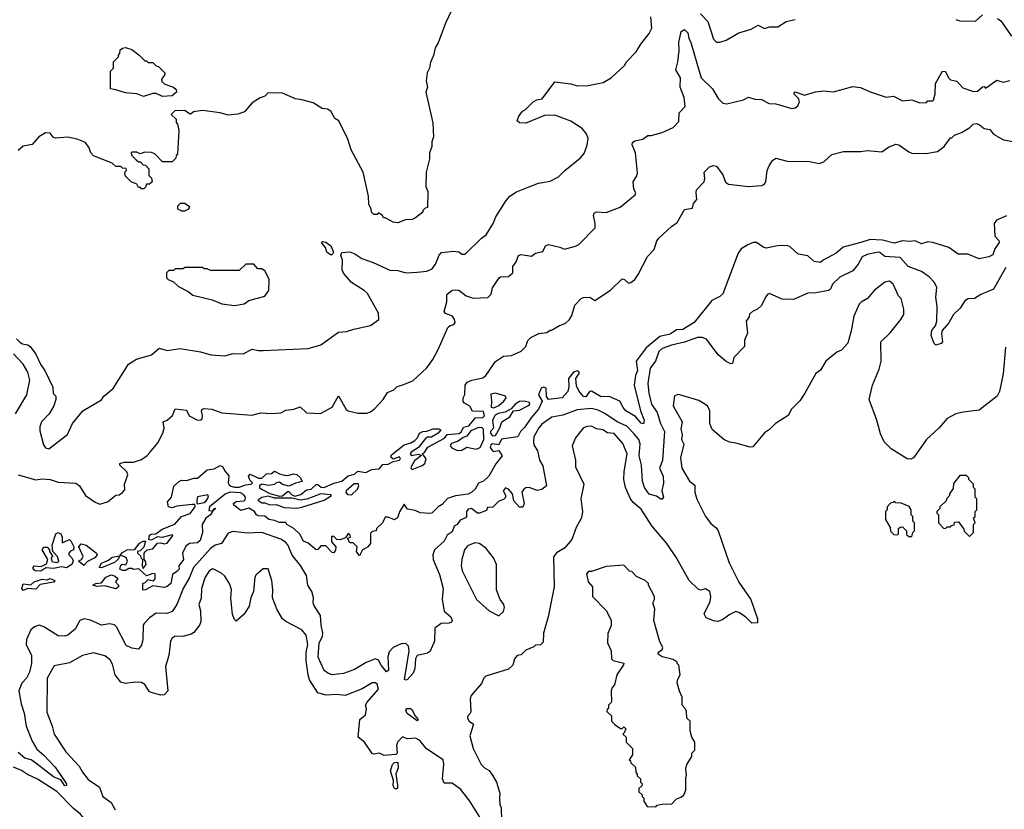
# Model space of a CAD drawing. Extents: x 2210602 to 2357277, y 510288 to 673808.
# Tile 359 of 464: x 2280334 to 2286482, y 643415 to 648347. Entities that reach past the tile are written whole.
import ezdxf

# ---------------------------------------------------------------- set-up
doc = ezdxf.new("R2010")
doc.units = 0

msp = doc.modelspace()

# ---------------------------------------------------------------- linework, layer by layer
at = {"layer": '0CON05XD'}
for points in [[(2283030, 648405), (2282992.5, 648325), (2282947, 648203), (2282928.3, 648171.7), (2282917, 648123), (2282898.3, 648081.7), (2282892.5, 648045), (2282877.5, 648015), (2282872.5, 647965), (2282880, 647925), (2282870, 647895), (2282913, 647703), (2282917.5, 647615), (2282907.5, 647585), (2282907.5, 647555), (2282892.5, 647515), (2282891.7, 647478.3), (2282872.5, 647395), (2282870, 647305), (2282882.5, 647275), (2282880, 647175), (2282865, 647170), (2282850, 647155), (2282850, 647145), (2282805, 647110), (2282785, 647100), (2282743, 647097), (2282695, 647077.5), (2282665, 647082.5), (2282615, 647110), (2282605, 647110), (2282600, 647125), (2282575, 647140), (2282565, 647130), (2282545, 647130), (2282530, 647145), (2282527.5, 647165), (2282513.6, 647193.6), (2282512.5, 647245), (2282477.5, 647395), (2282402.5, 647535), (2282381.7, 647601.7), (2282327.5, 647715), (2282300.7, 647730.7), (2282277.5, 647775), (2282255, 647787.5), (2282223, 647793), (2282167, 647827), (2282095, 647847.5), (2282055, 647852.5), (2281975, 647887.5), (2281885, 647890), (2281865, 647870), (2281835, 647860), (2281785, 647827.5), (2281738.3, 647771.7), (2281695, 647757.5), (2281635, 647750), (2281586.4, 647766.4), (2281475, 647780), (2281418.3, 647771.7), (2281405, 647760), (2281395, 647760), (2281365, 647780), (2281303, 647777), (2281280, 647755), (2281310, 647725), (2281310, 647705), (2281320, 647695), (2281327.5, 647655), (2281320, 647505), (2281311.7, 647498.3), (2281308.3, 647481.7), (2281285, 647460), (2281225, 647460), (2281178.3, 647508.3), (2281157, 647517), (2281115, 647520), (2281085, 647510), (2281065, 647520), (2281035, 647520), (2281030, 647515), (2281031.7, 647501.7), (2281061.7, 647471.7), (2281075, 647460), (2281088.3, 647458.3), (2281105, 647440), (2281118.3, 647438.3)], [(2283675, 647751.2), (2283610.7, 647749.3), (2283495, 647700), (2283453.6, 647703.6), (2283440, 647715), (2283450, 647745), (2283473.6, 647776.4), (2283490, 647785), (2283540, 647835), (2283563, 647847), (2283596.4, 647853.6), (2283675, 647960), (2283775, 647947.5), (2283815, 647933.3), (2283883, 647937), (2283976.1, 647953.9), (2284027.5, 647985), (2284109.3, 648060.7), (2284122.5, 648085), (2284183, 648147), (2284212.5, 648195), (2284265, 648260), (2284280, 648295), (2284273.8, 648365)], [(2284583.7, 648383.7), (2284631.4, 648335), (2284666.4, 648226.4), (2284685, 648207.5), (2284705, 648207.5), (2284745, 648220), (2284824.1, 648265.9), (2284901.7, 648288.3), (2284945, 648312.5), (2284985, 648292.5), (2285015, 648302.5), (2285068.3, 648301.7), (2285120, 648335), (2285175, 648347.5)], [(2286179.3, 648349.3), (2286205, 648340), (2286301.7, 648338.3), (2286345, 648377.5)], [(2286440, 648355), (2286459.3, 648339.3), (2286527.5, 648245)], [(2280324.2, 645504.2), (2280435, 645473.8), (2280475, 645478.8), (2280525, 645475.8), (2280575, 645457.8), (2280685, 645452.5), (2280708, 645435), (2280743.8, 645375), (2280805, 645333.3), (2280835, 645320), (2280882.5, 645335), (2280935, 645376.7), (2280955, 645380), (2280975, 645393.3), (2280989.5, 645410.5), (2280987.5, 645445), (2281010, 645505), (2281002.9, 645522.9), (2280960, 645565), (2280960, 645575), (2280987, 645583), (2281045, 645583.3), (2281095, 645600), (2281130, 645625), (2281145.9, 645644.1), (2281196.7, 645705), (2281226.7, 645765), (2281236.7, 645795), (2281230, 645835), (2281253.6, 645846.4), (2281287.5, 645875), (2281305, 645916.7), (2281375, 645907.5), (2281392.3, 645872.3), (2281445, 645846.7), (2281465, 645847.5), (2281472.5, 645855), (2281476.2, 645875), (2281470, 645905), (2281473.3, 645915), (2281485, 645918.8), (2281534.1, 645914.1), (2281595, 645892), (2281783.9, 645876.1), (2281839.5, 645890.5), (2281905, 645887.1), (2281965, 645892), (2281995, 645907.5), (2282045, 645914.3), (2282085, 645928.8), (2282125, 645892), (2282213, 645887), (2282285, 645926.2), (2282325, 645997.5), (2282372.7, 645912.7), (2282385, 645903.3), (2282445, 645890), (2282500.7, 645889.3), (2282525, 645898.8), (2282551.2, 645918.8), (2282602.5, 645975), (2282630.7, 646019.3), (2282670, 646035), (2282690, 646055), (2282720, 646065), (2282788.3, 646091.7), (2282875, 646172.5), (2282913.3, 646225), (2282949.5, 646290.5), (2283007.5, 646425), (2283022.3, 646437.7), (2283045, 646444.2), (2283052.5, 646455), (2283048.5, 646475), (2283035.4, 646495.4), (2282992.2, 646512.2), (2282984, 646525), (2283000.8, 646585), (2283000, 646630), (2283035, 646657.5), (2283055, 646660), (2283075, 646658), (2283121.7, 646621.7), (2283165, 646607.5), (2283257.7, 646612.3), (2283277.7, 646632.3), (2283285, 646672.5), (2283326.7, 646735), (2283335, 646741.2), (2283385, 646742.9), (2283413.8, 646765), (2283413.3, 646805), (2283434.2, 646835), (2283448.8, 646875), (2283465, 646880.6), (2283528.9, 646871.1), (2283555, 646888.8), (2283600, 646900), (2283616.7, 646935), (2283635, 646942), (2283707, 646927), (2283735, 646913.8), (2283805, 646932), (2283825, 646943.8), (2283926.7, 647046.7), (2283927.5, 647075), (2283917.5, 647125), (2283920.7, 647139.3), (2283935, 647146.7), (2283995, 647143.3), (2284083.6, 647176.4), (2284177, 647253), (2284180, 647265), (2284168.3, 647288.3), (2284163.3, 647335), (2284188.1, 647371.9), (2284191.2, 647391.2), (2284178.5, 647515), (2284158, 647565), (2284159.3, 647580.7), (2284175, 647590), (2284225, 647600), (2284255, 647623.3), (2284276.4, 647623.6), (2284346.4, 647643.6), (2284415, 647673.3), (2284448.7, 647711.3), (2284451.9, 647765), (2284490, 647805), (2284481.7, 647861.7), (2284457.1, 647925), (2284459.4, 647985), (2284430, 648035), (2284444.2, 648085), (2284450.8, 648155), (2284448.6, 648205), (2284465, 648273.8), (2284485, 648285.7), (2284506.2, 648265), (2284511.4, 648231.4), (2284525, 648203.8), (2284561.2, 648075), (2284588.5, 647985), (2284660.6, 647915), (2284695.5, 647855.5), (2284725, 647826.2), (2284749.3, 647820.7), (2284853.9, 647846.1), (2284885, 647862.5), (2284925, 647851.2), (2284965, 647848.8), (2285013.6, 647823.6), (2285055, 647822.5), (2285155, 647793.3), (2285175, 647796.7), (2285191.7, 647808.3), (2285202.5, 647835), (2285197.5, 647855), (2285167.5, 647885), (2285175, 647896.2), (2285235, 647876), (2285303, 647897), (2285355, 647902.5), (2285415, 647897.5), (2285535, 647930.8), (2285584.1, 647924.1), (2285645, 647895.8), (2285745, 647863.8), (2285789.3, 647869.3), (2285845, 647840), (2285905, 647846), (2285955, 647827.5), (2285995, 647830), (2286005, 647840), (2286035, 647840), (2286040, 647845), (2286050, 647885), (2286051.2, 647948.8), (2286095, 648026.2), (2286115, 648023.3), (2286132.5, 647985), (2286145, 647972), (2286185, 647963.3), (2286221.7, 647921.7), (2286288.3, 647898.3), (2286315, 647900), (2286345, 647927.5), (2286355, 647930), (2286365, 647920), (2286435, 647970), (2286475, 647957.5), (2286517, 647967)], [(2281106.4, 647866.4), (2281065, 647883.8), (2280995, 647890), (2280935, 647910), (2280900, 647915), (2280900, 648025), (2280920, 648045), (2280920, 648085), (2280950, 648115), (2280950, 648125), (2280960, 648135), (2280961.7, 648158.3), (2280975, 648170), (2280995, 648172.5), (2281035, 648160), (2281078.3, 648128.3), (2281115, 648090), (2281125, 648090), (2281135, 648080), (2281165, 648080), (2281185, 648060), (2281200, 648055), (2281240, 648015), (2281238.3, 648001.7), (2281220, 647975), (2281221.7, 647961.7), (2281240, 647945), (2281295, 647926.7), (2281311.7, 647911.7), (2281312.5, 647895), (2281285, 647871.2), (2281225, 647866.7), (2281186.4, 647886.4), (2281165, 647886.7), (2281106.4, 647866.4)], [(2280314.5, 646354.5), (2280335, 646332.5), (2280352.1, 646322.1), (2280385, 646315.6), (2280399.2, 646305), (2280435, 646258), (2280465, 646191.2), (2280491.4, 646155), (2280541.7, 646051.7), (2280543, 646013), (2280560, 645995), (2280560, 645975), (2280547.5, 645935), (2280518.8, 645885), (2280469.2, 645835), (2280458.6, 645805), (2280459.7, 645779.7), (2280482, 645692), (2280493.9, 645673.9), (2280515, 645667.5), (2280633, 645757), (2280662.5, 645825), (2280727, 645903), (2280845, 645972.5), (2280860, 645995), (2280916.4, 646043.6), (2281012.5, 646195), (2281064.1, 646225.9), (2281155.9, 646254.1), (2281188.6, 646281.4), (2281205, 646296), (2281255, 646280), (2281335, 646293.3), (2281463, 646273), (2281527, 646253), (2281615, 646247.5), (2281667, 646263), (2281729.3, 646260.7), (2281785, 646290), (2281825, 646280), (2281855, 646280), (2282135, 646293.8), (2282215, 646316.2), (2282325, 646396.2), (2282375, 646398.8), (2282420, 646415), (2282523.9, 646436.1), (2282576.7, 646475), (2282574, 646515), (2282505, 646636.2), (2282485.6, 646655.6), (2282406.2, 646705), (2282355, 646763.3), (2282347.5, 646785), (2282349.2, 646845), (2282338.8, 646875), (2282346.2, 646893.8), (2282395, 646897.1), (2282425.5, 646885.5), (2282470, 646855), (2282540.3, 646830.3), (2282645, 646783.1), (2282695, 646781.4), (2282745, 646765.8), (2282815, 646770), (2282875, 646776.9), (2282908.3, 646791.7), (2282930.3, 646819.7), (2282952.9, 646877.1), (2282966.8, 646893.2), (2283041.7, 646901.7), (2283076.4, 646896.4), (2283095, 646882.5), (2283115, 646882.5), (2283217, 646983), (2283246.1, 647003.9), (2283290, 647075), (2283306.7, 647115), (2283371.2, 647218.8), (2283394.2, 647245.8), (2283435, 647271.2), (2283508.3, 647301.7), (2283573.9, 647326.1), (2283645, 647338.8), (2283697.5, 647365), (2283737.5, 647405), (2283835.9, 647484.1), (2283858.3, 647511.7), (2283876.4, 647563.6), (2283883.3, 647605), (2283873.3, 647635), (2283845, 647666.7), (2283774.1, 647714.1), (2283675, 647751.2)], [(2281315, 644901.2), (2281287.5, 644882.5), (2281278, 644825), (2281255, 644806.2), (2281235, 644801.2), (2281165, 644810), (2281120, 644785), (2281103, 644783), (2281101.7, 644828.3), (2281115, 644830), (2281135, 644850), (2281168.3, 644841.7), (2281180, 644855), (2281180, 644885), (2281165, 644887.5), (2281125, 644872.5), (2281077, 644917), (2281045, 644913.3), (2281035, 644920), (2281015, 644920), (2280995, 644907.5), (2280975, 644907.5), (2280960, 644915), (2280965, 644940), (2280975, 644946.2), (2280997, 644943), (2281006.7, 644965), (2280998, 644988), (2280961.7, 645001.7), (2280975, 645020), (2281004.1, 645035.9), (2281051.7, 645038.3), (2281082.7, 645077.3), (2281105, 645090), (2281120, 645090), (2281108.3, 645051.7), (2281085, 645030), (2281070, 645025), (2281070, 645015), (2281088.3, 644998.3), (2281090, 644985), (2281100, 644975), (2281097.5, 644935), (2281105, 644920), (2281122.5, 644945), (2281120, 644965), (2281110, 644975), (2281110, 645015), (2281117, 645023), (2281130, 645035), (2281165, 645042.5), (2281195, 645077.5), (2281215, 645080), (2281235, 645073.3), (2281255, 645077.5), (2281290, 645125), (2281285, 645130), (2281223, 645113), (2281195, 645117.5), (2281155, 645096.7), (2281140.7, 645100.7), (2281145, 645126.7), (2281155, 645133.8), (2281184.2, 645135.8), (2281222.5, 645165), (2281303.1, 645196.9), (2281345, 645244), (2281398.1, 645261.9), (2281430, 645305), (2281428.3, 645318.3), (2281411.7, 645318.3), (2281315, 645308.8), (2281285, 645298.8), (2281262.5, 645305), (2281257.5, 645335), (2281282.5, 645365), (2281296.4, 645433.6), (2281325, 645460), (2281345, 645470), (2281375, 645468.8), (2281423, 645483), (2281445, 645482.5), (2281503.9, 645536.1), (2281548.8, 645541.2), (2281585, 645563.3), (2281602.5, 645555), (2281611.7, 645531.7), (2281638.8, 645498.8), (2281636.2, 645455), (2281641.7, 645441.7), (2281652.7, 645432.7), (2281675, 645428), (2281705, 645427.5), (2281745, 645442), (2281780, 645445), (2281787.5, 645455), (2281771.7, 645471.7), (2281763.3, 645495), (2281772.5, 645507.5), (2281825, 645482.5), (2281845, 645482.5), (2281875, 645510), (2281906.4, 645513.6), (2281925, 645526.7), (2281955, 645510), (2281985, 645502.5), (2282005, 645500), (2282045, 645511.2), (2282065, 645506), (2282086.2, 645485), (2282097.5, 645462.5), (2282055, 645452.9), (2282015, 645433.8), (2281975, 645444.2), (2281955, 645457.5), (2281935, 645453.8), (2281925, 645444.3), (2281887.7, 645437.7), (2281845, 645446.2), (2281831.2, 645435), (2281832, 645425), (2281844.5, 645414.5), (2281895, 645388.6), (2281955, 645370), (2281975, 645372.5), (2282005, 645399.2), (2282015, 645400), (2282031.8, 645381.8), (2282051.7, 645371.7), (2282088.5, 645381.5), (2282125, 645410), (2282153.3, 645415), (2282185, 645444.2), (2282195, 645444), (2282217.2, 645427.2), (2282235, 645425.5), (2282295, 645452.5), (2282345, 645464.3), (2282385, 645497.5), (2282425, 645508.6), (2282445, 645526.9), (2282495, 645519.4), (2282533.1, 645536.9), (2282577.3, 645542.7), (2282601.2, 645568.8), (2282635, 645571.4), (2282665, 645587.5), (2282703.3, 645595), (2282711.2, 645605), (2282705.7, 645615.7), (2282665, 645602.5), (2282652, 645615), (2282655, 645630), (2282735, 645692.5), (2282775.6, 645704.4), (2282800.5, 645719.5), (2282817.5, 645735), (2282830, 645765), (2282850, 645775), (2282875, 645776.2), (2282915, 645791.2), (2282950.7, 645790.7), (2282962.5, 645785), (2282946.2, 645765), (2282905, 645740), (2282880.8, 645739.2), (2282868.1, 645731.9), (2282824.2, 645675), (2282778, 645645), (2282772, 645635), (2282780, 645625), (2282824, 645634), (2282842.5, 645625), (2282799.2, 645590.8), (2282778, 645555), (2282776.2, 645545), (2282785, 645538), (2282847.4, 645562.6), (2282862.7, 645575), (2282871.5, 645605), (2282855, 645627.5), (2282847.5, 645635), (2282858.9, 645641.1), (2282881.9, 645678.1), (2282986.4, 645733.6), (2283003.1, 645756.9), (2283078, 645762), (2283093.1, 645775), (2283105, 645802), (2283138.9, 645811.1), (2283180.5, 645859.5), (2283225, 645863.1), (2283235, 645873.3), (2283229.3, 645899.3), (2283162, 645902), (2283145, 645932.5), (2283111.7, 645951.7), (2283103, 645963), (2283103.3, 645985), (2283113.6, 646006.4), (2283116, 646065), (2283127.3, 646082.7), (2283156.4, 646096.4), (2283225, 646110), (2283245, 646123.8), (2283305, 646212.5), (2283354, 646246), (2283405, 646250), (2283465, 646276.2), (2283493.3, 646305), (2283506.4, 646343.6), (2283525, 646362.5), (2283575, 646386.7), (2283625, 646392.5), (2283645, 646407.5), (2283655, 646407.5), (2283705, 646436.7), (2283740.7, 646449.3), (2283766.1, 646473.9), (2283780.7, 646499.3), (2283800, 646565), (2283840, 646605), (2283855, 646612.5), (2283893, 646613), (2283925, 646593.3), (2284023, 646657), (2284095, 646729.2), (2284110, 646725), (2284135, 646702), (2284150, 646705), (2284174, 646725), (2284195.8, 646755), (2284253, 646867), (2284295, 646912.5), (2284312, 646965), (2284326.2, 646985), (2284403.8, 647056.2), (2284439.2, 647080.8), (2284485, 647162), (2284535, 647170), (2284541.7, 647198.3), (2284562.5, 647225), (2284556.7, 647265), (2284560, 647285), (2284606.7, 647335), (2284611.2, 647355), (2284607.5, 647395), (2284641.7, 647428.3), (2284665, 647436.2), (2284685, 647433.3), (2284725, 647377.5), (2284741.7, 647331.7), (2284759.5, 647319.5), (2284885, 647306), (2284965, 647311.2), (2284983, 647317), (2284993.3, 647335), (2285000, 647405), (2285013.3, 647435), (2285035, 647467.5), (2285055, 647482.5), (2285125, 647463.3), (2285265, 647462), (2285325, 647448.8), (2285355, 647460), (2285404, 647506), (2285477, 647523), (2285585, 647523.3), (2285625, 647530), (2285717.7, 647522.3), (2285758.8, 647551.2), (2285805, 647568.8), (2285822.5, 647565), (2285885, 647521.2), (2285904.2, 647514.2), (2285992.3, 647512.3), (2286065, 647524), (2286105.9, 647554.1), (2286145, 647610), (2286155, 647610), (2286170, 647625), (2286215, 647642.5), (2286266.1, 647673.9), (2286286.4, 647693.6), (2286305, 647698), (2286325, 647693.3), (2286355, 647667.5), (2286390.7, 647660.7), (2286415, 647632.5), (2286476.1, 647596.1), (2286585, 647577.5)], [(2281118.3, 647438.3), (2281140, 647415), (2281140, 647375), (2281157, 647357), (2281160, 647335), (2281145, 647320), (2281125, 647320), (2281118.3, 647301.7), (2281108.3, 647291.7), (2281095, 647290), (2281088.3, 647298.3), (2281075, 647300), (2281065, 647320), (2281030, 647335), (2280991.7, 647371.7), (2280990, 647395), (2281000, 647405), (2280998.3, 647418.3), (2280975, 647420), (2280965, 647430), (2280935, 647430), (2280911.7, 647451.7), (2280795, 647497.5), (2280777.5, 647515), (2280767, 647547), (2280745, 647580), (2280691.7, 647601.7), (2280635, 647612.5), (2280557, 647607), (2280543.6, 647613.6), (2280525, 647637.5), (2280495, 647640), (2280453.6, 647616.4), (2280411.7, 647568.3), (2280355, 647557.5), (2280325, 647530)], [(2281365, 647153.3), (2281390, 647165), (2281397, 647177), (2281365, 647200), (2281335, 647200), (2281318.3, 647181.7), (2281320, 647165), (2281345, 647153.3), (2281365, 647153.3)], [(2286495, 647122), (2286433.3, 647095), (2286418.8, 647075), (2286423.3, 646995), (2286448.3, 646968.3), (2286450, 646955), (2286422.5, 646915), (2286410.7, 646879.3), (2286385, 646866.7), (2286325, 646852.5), (2286253, 646883), (2286193, 646883), (2286135, 646923.8), (2286035, 646956.2), (2286005, 646958.8), (2285965, 646947.5), (2285925, 646966.2), (2285889.2, 646960.8), (2285845.8, 646965.8), (2285795, 646951.1), (2285720.8, 646970.8), (2285645, 646974.5), (2285585, 646955.5), (2285475, 646926.5), (2285431.7, 646888.3), (2285350, 646845), (2285335, 646830), (2285295, 646837.5), (2285255, 646871.2), (2285195, 646881.9), (2285145, 646927.8), (2285125, 646937.3), (2285064.7, 646935.3), (2284995, 646920.7), (2284975, 646926.2), (2284935, 646956.5), (2284914.6, 646955.4), (2284879.3, 646940.7), (2284838.8, 646915), (2284820.7, 646889.3), (2284724.3, 646635), (2284705, 646618.1), (2284656.4, 646593.6), (2284544.2, 646455), (2284475, 646411.1), (2284435, 646409.6), (2284395, 646383.1), (2284331.6, 646368.4), (2284245, 646297.5), (2284182, 646215), (2284192, 646155), (2284178.8, 646125), (2284171.2, 646065), (2284210, 645905), (2284234, 645845), (2284228, 645822), (2284215, 645826.7), (2284178, 645868), (2284119.2, 645905), (2284101.2, 645925), (2284080, 645965), (2284015, 645993.3), (2283965, 645992.5), (2283905, 646026.7), (2283892.5, 646025), (2283868.3, 645991.7), (2283855, 645993.8), (2283825, 646028), (2283810.2, 646060.2), (2283805.6, 646105), (2283827.9, 646137.9), (2283827.1, 646147.1), (2283815, 646153.1), (2283792.5, 646145), (2283760.8, 646105), (2283762.9, 646055), (2283756.9, 646025), (2283720, 645985), (2283635.8, 645975.8), (2283622.9, 645992.9), (2283620.8, 646045), (2283605, 646052.7), (2283588.9, 646045), (2283572.9, 646005), (2283595.8, 645965), (2283573.6, 645915), (2283525, 645858.9), (2283485, 645799.2), (2283460.8, 645775), (2283445, 645742), (2283342.5, 645727.5), (2283325, 645692.5), (2283285, 645697.5), (2283275, 645692.5), (2283272, 645675), (2283285, 645653.3), (2283295, 645650), (2283325, 645656.7), (2283346.4, 645623.6), (2283307.1, 645572.9), (2283263.3, 645495), (2283230, 645465), (2283198.5, 645451.5), (2283178, 645415), (2283156.2, 645395), (2283135, 645384.4), (2283055, 645374), (2283004.4, 645355.6), (2282971.3, 645318.7), (2282945.8, 645304.2), (2282906.7, 645265), (2282895, 645262), (2282835, 645266.7), (2282802.3, 645282.3), (2282755, 645290), (2282735, 645320), (2282706.1, 645273.9), (2282693.3, 645235), (2282675, 645222.5), (2282635, 645240), (2282615, 645240), (2282600, 645205), (2282561.7, 645168.3), (2282560, 645155), (2282535, 645150), (2282525, 645140), (2282523.3, 645075), (2282505, 645053.3), (2282473.6, 645036.4), (2282455, 644997.5), (2282437.5, 645025), (2282440, 645055), (2282415, 645080), (2282395, 645080), (2282383, 645103), (2282381.7, 645108.3), (2282400, 645115), (2282397, 645127), (2282385, 645137.5), (2282368.3, 645111.7), (2282335, 645097.5), (2282315, 645100), (2282295, 645120), (2282281.7, 645118.3), (2282280, 645085), (2282307.5, 645055), (2282306.4, 645033.6), (2282295, 645017.5), (2282285, 645020), (2282245, 645060), (2282215, 645060), (2282195, 645037.5), (2282185, 645036.7), (2282135, 645077.5), (2282105, 645090), (2282082.9, 645132.9), (2282045, 645170), (2282002.5, 645195), (2281995, 645207.5), (2281955, 645207.5), (2281925, 645220), (2281890, 645225), (2281865, 645246.7), (2281825, 645247.5), (2281812.5, 645255), (2281800, 645275), (2281765, 645296.2), (2281715, 645282.5), (2281671.2, 645315), (2281668, 645325), (2281685, 645338.1), (2281735, 645341.2), (2281742.3, 645347.7), (2281744.2, 645365), (2281731.1, 645381.1), (2281711.7, 645391.7), (2281645, 645395.8), (2281616.3, 645383.7), (2281518.8, 645305), (2281515, 645282.5), (2281540, 645280), (2281550, 645295), (2281557.5, 645295), (2281540, 645280), (2281525, 645254), (2281495.7, 645234.3), (2281473.3, 645195), (2281475.8, 645145), (2281460, 645095), (2281445, 645080), (2281395, 645076.2), (2281370.6, 645059.4), (2281351.2, 645015), (2281355.7, 644975), (2281327.5, 644935), (2281328.8, 644915), (2281315, 644901.2)], [(2282285, 646877.5), (2282275, 646877.5), (2282252.5, 646895), (2282242.5, 646925), (2282217.5, 646955), (2282225, 646962.5), (2282245, 646957.5), (2282276.7, 646935), (2282293.3, 646895), (2282285, 646877.5)], [(2286491.2, 646798.8), (2286415, 646664.3), (2286335, 646630), (2286295, 646605.8), (2286255, 646604.3), (2286235, 646592), (2286206, 646545), (2286164.4, 646505.6), (2286135.5, 646454.5), (2286094.5, 646405.5), (2286089.4, 646385), (2286096, 646335), (2286086.7, 646325), (2286055, 646313.3), (2286044.1, 646324.1), (2286024.3, 646375), (2286030, 646405), (2286042.5, 646422.5), (2286052, 646435), (2286060, 646465), (2286062, 646555), (2286053.3, 646615), (2286061.2, 646675), (2286046.2, 646705), (2286011.7, 646741.7), (2285964, 646775), (2285881.2, 646805), (2285831.4, 646861.4), (2285735, 646867.8), (2285705, 646894), (2285695, 646895.7), (2285625, 646880.6), (2285593.2, 646866.8), (2285569.6, 646820.4), (2285535, 646778.6), (2285455, 646738.8), (2285408, 646695), (2285395.7, 646664.3), (2285383.9, 646656.1), (2285305, 646640.6), (2285255, 646639.2), (2285165, 646598.9), (2285095, 646600.8), (2285015, 646637.5), (2285005, 646632.5), (2284991.7, 646618.3), (2284965, 646562.5), (2284940.7, 646539.3), (2284910, 646525), (2284891.7, 646508.3), (2284888.3, 646491.7), (2284870, 646465), (2284878.3, 646388.3), (2284858.8, 646345), (2284858.8, 646305), (2284793.2, 646236.8), (2284785, 646200), (2284775, 646197.5), (2284745, 646212.5), (2284695, 646253.3), (2284621.7, 646351.7), (2284595, 646361.2), (2284565, 646361.2), (2284485, 646332), (2284403.3, 646315), (2284345, 646292.9), (2284324.5, 646275), (2284304.4, 646215), (2284270, 646170), (2284255.5, 646075), (2284261.8, 646015), (2284279.1, 645945), (2284313.6, 645893.6), (2284335.4, 645825.4), (2284359.4, 645775), (2284347.2, 645592.8), (2284329.2, 645545), (2284351.8, 645495), (2284352.7, 645455), (2284344, 645405), (2284353.3, 645365), (2284345, 645352.5), (2284336.7, 645353.3), (2284310.3, 645370.3), (2284265, 645384.4), (2284234.8, 645424.8), (2284222.3, 645465), (2284216.5, 645565), (2284201.9, 645621.9), (2284208.7, 645698.7), (2284199.6, 645725), (2284171, 645761), (2284125, 645807.7), (2284065, 645835.4), (2283987.5, 645887.5), (2283945, 645907.9), (2283905, 645918.2), (2283815, 645909.6), (2283725, 645876.7), (2283656.7, 645865), (2283595, 645820.8), (2283575, 645798.8), (2283545, 645742.5), (2283541.2, 645711.2), (2283545, 645692.5), (2283566, 645655), (2283580, 645595), (2283601.2, 645561.2), (2283623.8, 645435), (2283595, 645412.5), (2283565, 645405.8), (2283514.5, 645424.5), (2283495, 645423.6), (2283481.1, 645415), (2283468.5, 645395), (2283483.3, 645325), (2283475, 645303.3), (2283455, 645302.5), (2283418.3, 645341.7), (2283410, 645385), (2283386.7, 645415), (2283367, 645423), (2283353.3, 645405), (2283367, 645377), (2283367, 645363), (2283355, 645350), (2283325, 645340), (2283288.3, 645301.7), (2283255, 645300), (2283248.3, 645281.7), (2283203.9, 645263.9), (2283192.5, 645265), (2283155, 645294.3), (2283135, 645290), (2283122.9, 645275), (2283123.3, 645245), (2283116.7, 645235), (2283085, 645221.2), (2283065, 645193.3), (2283046.7, 645183.3), (2283035, 645147.5), (2283003.1, 645126.9), (2282985, 645090), (2282923.3, 645035), (2282913.8, 645005), (2282916, 644975), (2282955, 644882.5), (2282978.8, 644795), (2282972, 644725), (2282983.6, 644653.6), (2283026.4, 644616.4), (2283034.2, 644595), (2283030, 644585), (2283015, 644577.5), (2282965, 644576.2), (2282925, 644546.7), (2282924.2, 644465), (2282897, 644403), (2282880.3, 644389.7), (2282814.6, 644375.4), (2282805.6, 644355), (2282802, 644295), (2282790.8, 644265), (2282755, 644226), (2282745, 644221.2), (2282737.5, 644225), (2282766, 644405), (2282762.5, 644435), (2282745, 644450), (2282715, 644448.8), (2282665, 644425.6), (2282640.3, 644399.7), (2282632.4, 644367.6), (2282635.6, 644285), (2282625, 644273.3), (2282590, 644315), (2282575, 644345.8), (2282555, 644354.2), (2282497.6, 644332.4), (2282425, 644287.5), (2282355, 644264), (2282285, 644254), (2282257.5, 644265), (2282235, 644282.5), (2282197.1, 644365), (2282204.5, 644455), (2282224.2, 644495), (2282227.5, 644515), (2282215.6, 644565), (2282212.5, 644625), (2282172, 644685), (2282166.2, 644705), (2282169.2, 644735), (2282157.5, 644775), (2282132, 644815), (2282125.6, 644875.6), (2282087.6, 644937.6), (2282035, 645002.5), (2282007.4, 645067.4), (2281994.4, 645084.4), (2281965, 645102.8), (2281845, 645143.6), (2281755, 645140), (2281665, 645150), (2281635, 645140.6), (2281594.2, 645075.8), (2281555, 645064.2), (2281525, 645043.3), (2281418.8, 644925), (2281391.5, 644858.5), (2281355.4, 644795), (2281315.6, 644694.4), (2281285, 644651.2), (2281255, 644637.1), (2281185, 644640), (2281145, 644611.2), (2281110, 644575), (2281104, 644565), (2281102, 644475), (2281095, 644440), (2281075, 644416.2), (2281035, 644420.8), (2280999.1, 644439.1), (2280938, 644555), (2280925, 644567.5), (2280895, 644574.2), (2280845, 644564.2), (2280775, 644596.9), (2280735.5, 644605.5), (2280709.2, 644595), (2280680.3, 644539.7), (2280635, 644503.3), (2280615, 644496.7), (2280575, 644498.8), (2280485, 644554.2), (2280455, 644564.2), (2280425.5, 644554.5), (2280403.8, 644536.2), (2280376.9, 644475), (2280373.7, 644443.7), (2280407.5, 644375), (2280407.1, 644325), (2280395, 644272.5), (2280376.2, 644235), (2280346.6, 644203.4), (2280328.6, 644155), (2280343.1, 644073.1), (2280362.1, 644015), (2280374.5, 643935), (2280410.9, 643840.9), (2280440.2, 643790.2), (2280485, 643752.5), (2280555, 643678.6), (2280626.4, 643573.6), (2280626.2, 643563.8), (2280615, 643562), (2280590, 643600), (2280545, 643618), (2280435, 643704.2), (2280405, 643723.3), (2280365, 643734.4), (2280325, 643770)], [(2281675, 646562.5), (2281735, 646573.3), (2281765, 646592.5), (2281865, 646620), (2281890, 646655), (2281892.5, 646725), (2281867, 646777), (2281845, 646790), (2281821.7, 646791.7), (2281795, 646820), (2281745, 646820), (2281705, 646780), (2281525, 646780), (2281505, 646790), (2281485, 646790), (2281475, 646800), (2281365, 646800), (2281355, 646790), (2281305, 646790), (2281295, 646780), (2281265, 646780), (2281250, 646765), (2281250, 646735), (2281260, 646725), (2281295, 646710), (2281325, 646680), (2281385, 646650), (2281415, 646627.5), (2281535, 646597.5), (2281595, 646572.5), (2281675, 646562.5)], [(2286488.3, 646301.7), (2286473.8, 646135), (2286452.5, 646025), (2286436.7, 645995), (2286325, 645907.5), (2286224.1, 645895.9), (2286180, 645885), (2286125, 645856.7), (2286075, 645797.5), (2285996.7, 645725), (2285915, 645610), (2285898.3, 645601.7), (2285875, 645603.8), (2285775.9, 645665.9), (2285731.2, 645711.2), (2285709.5, 645759.5), (2285686.2, 645845), (2285638.8, 645975), (2285658.8, 646065), (2285700, 646165), (2285712.5, 646215), (2285710, 646335), (2285768.6, 646391.4), (2285835.6, 646474.4), (2285854, 646506), (2285855, 646540), (2285836.7, 646605), (2285821.7, 646621.7), (2285786.7, 646695), (2285765, 646713.3), (2285735, 646707.5), (2285670, 646655), (2285627.5, 646605), (2285587, 646583), (2285575, 646570), (2285541.2, 646495), (2285526.1, 646403.9), (2285505, 646327.5), (2285465, 646282.5), (2285435, 646270), (2285367.5, 646215), (2285335, 646157.5), (2285305, 646137.5), (2285236.7, 646015), (2285205, 645967.5), (2285153.3, 645915), (2285132.5, 645875), (2285052.5, 645825), (2285015, 645787.5), (2284983.6, 645766.4), (2284911.7, 645678.3), (2284895, 645677.5), (2284805, 645702.5), (2284765, 645707.5), (2284730, 645725), (2284660, 645785), (2284648.3, 645808.3), (2284642.5, 645825), (2284643, 645903), (2284627.5, 645935), (2284575, 645968.8), (2284455, 646003.3), (2284443.9, 646006.1), (2284421.7, 645998.3), (2284413.1, 645935), (2284470, 645835), (2284460.9, 645790.9), (2284470, 645755), (2284466.7, 645725), (2284481.2, 645695), (2284459.5, 645610.5), (2284467.5, 645545), (2284516.7, 645465), (2284549.4, 645439.4), (2284550, 645395), (2284561.7, 645351.7), (2284615, 645243.3), (2284650.2, 645200.2), (2284683.4, 645173.4), (2284694.3, 645155), (2284764, 644955), (2284823.4, 644833.4), (2284900, 644725), (2284940, 644605), (2284940, 644580), (2284905, 644577.5), (2284865, 644616.7), (2284823.9, 644643.9), (2284805, 644650), (2284768.8, 644631.2), (2284725, 644600), (2284695, 644587.5), (2284665, 644592.5), (2284620.7, 644610.7), (2284607.5, 644635), (2284646.1, 644713.9), (2284648.8, 644745), (2284643.3, 644775), (2284615, 644791.2), (2284585, 644784), (2284570.3, 644790.3), (2284514.6, 644844.6), (2284434.4, 644985), (2284373.5, 645075), (2284280.5, 645185), (2284215, 645289.2), (2284165, 645330.8), (2284146.7, 645355), (2284116.7, 645425), (2284105.6, 645475), (2284108.1, 645525), (2284127.3, 645635), (2284099.4, 645699.4), (2284045, 645761.5), (2284005, 645767.1), (2283975, 645785.8), (2283935, 645792), (2283905, 645808.6), (2283875, 645806.7), (2283852.5, 645795), (2283805, 645736), (2283783.1, 645685), (2283804, 645595), (2283804.2, 645555), (2283857.1, 645445), (2283836.7, 645355), (2283847.5, 645275), (2283840.8, 645235), (2283807.5, 645175), (2283780.5, 645099.5), (2283735, 645046.7), (2283685, 645016.7), (2283667.7, 644992.3), (2283671.2, 644805), (2283633, 644617), (2283603.9, 644516.1), (2283601.7, 644458.3), (2283585, 644442.5), (2283555, 644440), (2283545, 644430), (2283495, 644410), (2283465, 644380), (2283440, 644375), (2283422.5, 644355), (2283412.5, 644315), (2283385, 644290), (2283243.6, 644246.4), (2283232.5, 644235), (2283218.3, 644201.7), (2283152.5, 644125), (2283146.7, 644105), (2283150, 644025), (2283147, 644013), (2283130, 643995), (2283130, 643985), (2283140, 643965), (2283166.4, 643946.4), (2283143.8, 643875), (2283166.2, 643795), (2283214.2, 643694.2), (2283235, 643673.3), (2283265, 643657.5), (2283287.5, 643625), (2283310, 643585), (2283332.5, 643515), (2283330, 643485), (2283332.5, 643445), (2283340, 643425), (2283342.5, 643345)], [(2280306.9, 645885), (2280377.5, 646005), (2280397.5, 646095), (2280385.6, 646145), (2280356.2, 646196.2), (2280295, 646260)], [(2283295, 645922.5), (2283325, 645937.8), (2283357.5, 645965), (2283371.2, 645985), (2283367.5, 645995), (2283305, 646013.8), (2283275, 646007.5), (2283280, 645965), (2283276.7, 645926.7), (2283295, 645922.5)], [(2283285, 645748.8), (2283305, 645750), (2283331.7, 645798.3), (2283344.1, 645835.9), (2283395, 645866.7), (2283416.9, 645903.1), (2283455, 645908.7), (2283506.2, 645935), (2283519.2, 645945), (2283516.3, 645956.3), (2283484.6, 645964.6), (2283455, 645962), (2283427.5, 645945), (2283403.3, 645916.7), (2283365, 645895.5), (2283322.3, 645887.7), (2283302.8, 645877.2), (2283285.5, 645845), (2283292, 645795), (2283273.3, 645775), (2283273.3, 645765), (2283285, 645748.8)], [(2283065, 645656.9), (2283095, 645659.2), (2283125, 645676.2), (2283185, 645664), (2283208.8, 645675), (2283232.5, 645725), (2283230, 645790), (2283219.5, 645799.5), (2283195, 645797.9), (2283151.5, 645778.5), (2283125, 645745.6), (2283102.4, 645737.6), (2283072, 645715), (2283029.7, 645700.3), (2283022.5, 645685), (2283032.3, 645672.3), (2283065, 645656.9)], [(2286265, 645120), (2286290, 645145), (2286290, 645195), (2286300, 645205), (2286290, 645235), (2286300, 645245), (2286300, 645275), (2286310, 645285), (2286310, 645355), (2286300, 645365), (2286300, 645415), (2286290, 645425), (2286290, 645445), (2286260, 645475), (2286260, 645485), (2286245, 645500), (2286205, 645500), (2286165, 645450), (2286161.7, 645418.3), (2286140, 645385), (2286140, 645375), (2286123, 645357), (2286118.3, 645341.7), (2286080, 645305), (2286080, 645295), (2286060, 645275), (2286060, 645265), (2286070, 645255), (2286070, 645205), (2286101.7, 645171.7), (2286115, 645170), (2286125, 645180), (2286145, 645180), (2286151.7, 645188.3), (2286168.3, 645191.7), (2286171.7, 645208.3), (2286195, 645210), (2286230, 645165), (2286231.7, 645151.7), (2286265, 645120)], [(2282405, 645380), (2282444, 645415), (2282452, 645435), (2282447.3, 645447.3), (2282422.7, 645447.3), (2282372.5, 645405), (2282370, 645395), (2282380.7, 645380.7), (2282405, 645380)], [(2281445, 645322.5), (2281485, 645332), (2281498.3, 645341.7), (2281512.5, 645365), (2281508.3, 645378.3), (2281445, 645367.5), (2281440, 645345), (2281440, 645325), (2281445, 645322.5)], [(2282065, 645296), (2282095, 645302.5), (2282234.3, 645345.7), (2282280, 645375), (2282275, 645380), (2282215, 645385.6), (2282127, 645353), (2282085, 645345.8), (2282035, 645359.2), (2281925, 645358.8), (2281885, 645370), (2281845, 645363.3), (2281820, 645345), (2281845, 645328.8), (2281865, 645328.8), (2281895, 645316.7), (2281935, 645318.8), (2281985, 645301.2), (2282065, 645296)], [(2285905, 645120), (2285910, 645145), (2285920, 645155), (2285920, 645205), (2285910, 645215), (2285910, 645245), (2285900, 645255), (2285900, 645285), (2285886.7, 645306.7), (2285837, 645327), (2285805, 645330), (2285795, 645340), (2285788.3, 645331.7), (2285771.7, 645328.3), (2285750, 645305), (2285750, 645285), (2285740, 645275), (2285740, 645225), (2285770, 645175), (2285771.7, 645151.7), (2285791.7, 645131.7), (2285815, 645130), (2285820, 645135), (2285821.7, 645168.3), (2285831.7, 645178.3), (2285845, 645180), (2285870, 645155), (2285871.7, 645131.7), (2285885, 645120), (2285905, 645120)], [(2280465, 644903.3), (2280430, 644905), (2280417.5, 644915), (2280417.5, 644925), (2280425, 644936.7), (2280468.8, 644931.2), (2280500.7, 644949.3), (2280510, 644975), (2280473.3, 645035), (2280485, 645053.3), (2280505, 645052.5), (2280520, 645035), (2280520, 645025), (2280540, 644995), (2280530, 644985), (2280533.6, 644963.6), (2280565, 644957.5), (2280577.5, 644965), (2280570, 644995), (2280540, 645025), (2280537.5, 645065), (2280558.8, 645135), (2280575, 645143.8), (2280590, 645135), (2280600, 645115), (2280600, 645080), (2280645, 645100), (2280653, 645093), (2280672.5, 645055), (2280670, 645035), (2280651.7, 645028.3), (2280640, 645015), (2280640, 645005), (2280660, 644985), (2280667, 644967), (2280660, 644945), (2280625, 644923.8), (2280595, 644930), (2280545, 644918.8), (2280497, 644923), (2280465, 644903.3)], [(2280735, 644937.5), (2280700, 644965), (2280720, 644975), (2280730, 644995), (2280703.6, 645053.6), (2280716.7, 645073.3), (2280748.8, 645065), (2280812.5, 645015), (2280817.5, 645005), (2280803.3, 644985), (2280757.5, 644962.5), (2280735, 644937.5)], [(2283325, 644622.5), (2283355, 644650), (2283360, 644675), (2283357.5, 644695), (2283333.3, 644725), (2283310, 644785), (2283310, 644945), (2283292.5, 644985), (2283246, 645045), (2283205, 645075.7), (2283175, 645079.2), (2283130, 645060), (2283110.8, 645035), (2283094.3, 644975.7), (2283090.8, 644935), (2283096, 644905), (2283185.9, 644725.9), (2283265, 644653.8), (2283325, 644622.5)], [(2280845, 644923.3), (2280830, 644925), (2280845, 644952.5), (2280888.3, 644971.7), (2280910.5, 644989.5), (2280958.3, 644998.3), (2280947.5, 644975), (2280925, 644957.5), (2280845, 644923.3)], [(2284305, 643430), (2284315, 643440), (2284345, 643447.5), (2284405, 643450), (2284435, 643480), (2284465, 643490), (2284480, 643505), (2284492.5, 643535), (2284492.5, 643615), (2284497.5, 643625), (2284493, 643667), (2284500, 643695), (2284530, 643745), (2284530, 643765), (2284550, 643785), (2284550, 643835), (2284530, 643865), (2284520, 643905), (2284520, 643965), (2284500, 643985), (2284497, 644027), (2284490, 644045), (2284470, 644065), (2284470, 644115), (2284453, 644153), (2284440, 644205), (2284443, 644227), (2284457.5, 644255), (2284450, 644315), (2284440, 644325), (2284440, 644335), (2284415, 644350), (2284345, 644367.5), (2284320, 644385), (2284320, 644395), (2284345, 644412.5), (2284350, 644425), (2284331.7, 644461.7), (2284293.9, 644593.9), (2284298.8, 644665), (2284287.5, 644705), (2284297.5, 644725), (2284297.5, 644745), (2284260, 644815), (2284260, 644825), (2284240, 644845), (2284185, 644870), (2284155, 644900), (2284141.7, 644901.7), (2284105, 644940), (2283995, 644932.5), (2283905, 644900), (2283885, 644900), (2283872.5, 644885), (2283882.5, 644835), (2283910, 644805), (2283910, 644745), (2283996.4, 644656.4), (2284027, 644597), (2284026.4, 644563.6), (2284006.4, 644513.6), (2284003.8, 644455), (2284027.5, 644405), (2284030, 644355), (2284040, 644345), (2284105, 644327.5), (2284103, 644317), (2284062.5, 644255), (2284047, 644193), (2284032.5, 644175), (2284027.5, 644155), (2284030, 644085), (2284010, 644065), (2284010, 644045), (2284001.7, 644038.3), (2284000, 644025), (2284028.3, 643998.3), (2284030, 643965), (2284051.7, 643941.7), (2284085, 643920), (2284095, 643920), (2284105, 643930), (2284118.3, 643918.3), (2284108.3, 643891.7), (2284100, 643885), (2284120, 643865), (2284120, 643835), (2284160, 643795), (2284160, 643755), (2284140, 643725), (2284148.3, 643718.3), (2284150, 643705), (2284178.3, 643678.3), (2284180, 643645), (2284190, 643635), (2284190, 643625), (2284210, 643605), (2284210, 643585), (2284220, 643575), (2284218.3, 643561.7), (2284200, 643545), (2284200, 643525), (2284220, 643505), (2284220, 643495), (2284230, 643485), (2284230, 643465), (2284251.7, 643431.7), (2284305, 643430)], [(2283237.5, 643315), (2283144, 643465), (2283088.2, 643538.2), (2283035, 643578.6), (2282985, 643577.5), (2282974.2, 643605), (2282983, 643697), (2282977.1, 643725), (2282873.3, 643793.3), (2282832.5, 643845), (2282805, 643858.9), (2282756.1, 643856.1), (2282725, 643867.5), (2282693.3, 643835), (2282687, 643813), (2282690, 643765), (2282681.7, 643758.3), (2282610.3, 643750.3), (2282580, 643765), (2282545, 643760), (2282535, 643763.8), (2282486.2, 643835), (2282447.5, 643865), (2282458, 643975), (2282493.9, 644006.1), (2282500, 644045), (2282493.3, 644065), (2282503.3, 644085), (2282573.3, 644165), (2282565, 644196.7), (2282555, 644206), (2282535, 644204), (2282472.7, 644167.3), (2282365, 644125.6), (2282315, 644132.5), (2282245, 644128.2), (2282195, 644142), (2282143.7, 644223.7), (2282134.1, 644255), (2282121.5, 644341.5), (2282121.8, 644395), (2282132.7, 644445), (2282122.4, 644502.4), (2282095.3, 644535.3), (2281995, 644587.1), (2281974.6, 644604.6), (2281940.9, 644660.9), (2281912, 644735), (2281914, 644785), (2281907.5, 644845), (2281885, 644916.7), (2281855, 644916.7), (2281810.5, 644879.5), (2281801.2, 644865), (2281794, 644775), (2281777.1, 644735), (2281765.6, 644684.4), (2281735, 644633.3), (2281685, 644590), (2281675, 644600), (2281662.3, 644632.3), (2281653.1, 644735), (2281655.6, 644785), (2281645, 644821.2), (2281615, 644872), (2281595, 644888.6), (2281545, 644916), (2281532.5, 644915), (2281515, 644901.2), (2281491.4, 644865), (2281468.6, 644795), (2281465.9, 644734.1), (2281453.3, 644695), (2281463.3, 644655), (2281463.9, 644586.1), (2281456.7, 644565), (2281421.2, 644518.8), (2281405, 644508), (2281355, 644494.2), (2281304.5, 644495.5), (2281285, 644483.3), (2281276, 644465), (2281264.3, 644375.7), (2281243.6, 644306.4), (2281258.8, 644155), (2281235, 644130.8), (2281215, 644128.6), (2281169.8, 644139.8), (2281145, 644149.5), (2281115, 644194.3), (2281095, 644206.9), (2281055, 644208.6), (2280995, 644200), (2280965, 644210), (2280930, 644255), (2280912.4, 644322.4), (2280898.1, 644348.1), (2280865, 644373.5), (2280795, 644392.5), (2280725, 644376.5), (2280645, 644330), (2280548.8, 644311.2), (2280506.2, 644235), (2280502.3, 644022.3), (2280537.1, 643935), (2280549.2, 643885), (2280622.5, 643775), (2280705.8, 643685), (2280725, 643646.7), (2280760.7, 643600.7), (2280832.6, 643552.6), (2280852.5, 643495), (2280905, 643458.1), (2280929.2, 643410.8)], [(2280935, 644792.5), (2280865, 644810), (2280815, 644807.5), (2280790, 644815), (2280810, 644825), (2280845, 644830), (2280872.5, 644865), (2280905, 644878.8), (2280930.7, 644870.7), (2280947, 644857), (2280932.5, 644835), (2280950, 644815), (2280950, 644805), (2280935, 644792.5)], [(2280355, 644782.5), (2280347.5, 644795), (2280355, 644822.5), (2280402.5, 644817.5), (2280425, 644836.7), (2280475, 644852.5), (2280505, 644847.5), (2280525, 644856), (2280552.5, 644845), (2280546.4, 644833.6), (2280461.2, 644818.8), (2280435, 644790), (2280385, 644793.3), (2280355, 644782.5)], [(2282815, 643966.7), (2282753.3, 644013.3), (2282745.7, 644035), (2282752, 644045), (2282773.3, 644045), (2282785, 644035.6), (2282800, 644000), (2282821.2, 643975), (2282815, 643966.7)], [(2282685, 643540), (2282674, 643545), (2282665, 643562.5), (2282667.5, 643595), (2282650, 643655), (2282662.5, 643695), (2282675, 643707.5), (2282695, 643710), (2282697.5, 643675), (2282682.5, 643635), (2282693.8, 643565), (2282693.3, 643546.7), (2282685, 643540)], [(2280962.3, 642412.3), (2280916.1, 642446.1), (2280866.7, 642495), (2280855.8, 642545), (2280864.2, 642605), (2280853.1, 642643.1), (2280780, 642735), (2280739.6, 642825), (2280740.8, 642895), (2280719.2, 642965), (2280719.1, 642995), (2280745.4, 643064.6), (2280784.4, 643115), (2280803.6, 643165), (2280786.8, 643263.2), (2280754.4, 643335), (2280713.1, 643385), (2280669.8, 643419.8), (2280565, 643525.3), (2280445, 643603.8), (2280382.4, 643632.4), (2280345, 643657.9), (2280295, 643677.5)]]:
    msp.add_lwpolyline(points, dxfattribs=at)

doc.saveas('drawing.dxf')
